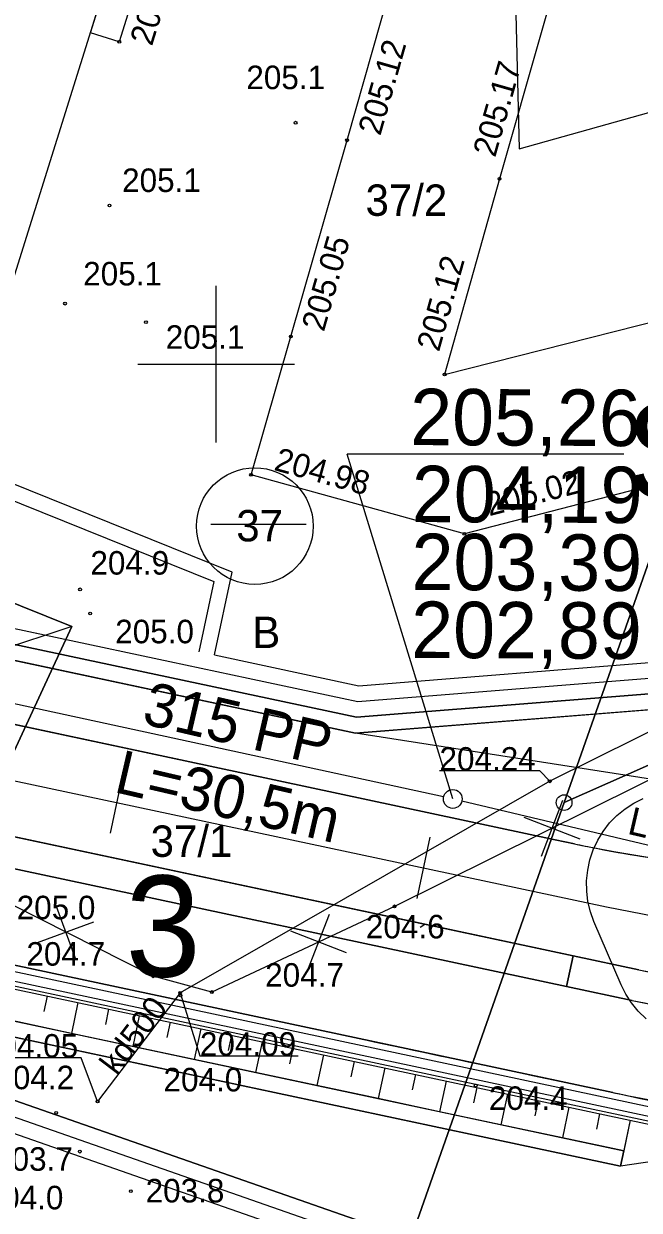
# Model space of a CAD drawing. Extents: x 6512606 to 6513006, y 6022524 to 6022728.
# Drawn here: x 6512793.86 to 6512813.48, y 6022573.02 to 6022610.86 of the extents above; entities that cross this region are included whole.
import ezdxf

# ---------------------------------------------------------------- set-up
doc = ezdxf.new("R2010")
doc.units = 0
for name, color, linetype in [('20', 7, 'Continuous'), ('202-punkt graniczny', 7, 'Continuous'), ('210-oznaczenie konturu użytku gruntowego', 7, 'Continuous'), ('211-numer działki ewidencyjnej', 7, 'Continuous'), ('216-obręb ewidencyjny', 7, 'Continuous'), ('217-kontur klasyfikacyjny', 7, 'Continuous'), ('218-kontur użytku gruntowego', 7, 'Continuous'), ('219-działka ewidencyjna', 7, 'Continuous'), ('3', 7, 'Continuous'), ('312-budynek ewidencyjny', 7, 'Continuous'), ('4', 7, 'Continuous'), ('6', 7, 'Continuous'), ('chodnik', 7, 'Continuous'), ('Default', 7, 'Continuous'), ('E_OSW_KABLE', 7, 'Continuous'), ('kolor_kostka_bet', 7, 'Continuous'), ('kolor_sc_rowerowa', 7, 'Continuous'), ('kolor_skarpa umocniona', 7, 'Continuous'), ('Level 47', 7, 'Continuous'), ('Level 60', 7, 'Continuous'), ('maxp_bariera_ochronna', 7, 'Continuous'), ('maxp_inst_energ', 7, 'Continuous'), ('maxp_inst_wodociągowa', 7, 'Continuous'), ('maxp_kan_deszczowa', 7, 'Continuous'), ('maxp_krawężnik', 7, 'Continuous'), ('maxp_likwidacje', 7, 'Continuous'), ('maxp_obrzeże', 7, 'Continuous'), ('maxp_opornik', 7, 'Continuous'), ('maxp_os', 7, 'Continuous'), ('maxp_ramka_2', 7, 'Continuous'), ('maxp_skarpa', 7, 'Continuous'), ('Obszar opracowania', 7, 'Continuous'), ('obszar utwardzony', 7, 'Continuous'), ('ogrodzenie', 7, 'Continuous'), ('ogrodzenie trwałe', 7, 'Continuous'), ('pikieta naturalna', 7, 'Continuous'), ('pikieta naturalna-Atr2', 7, 'Continuous'), ('pikieta sztuczna', 7, 'Continuous'), ('pikieta sztuczna-Atr2', 7, 'Continuous'), ('przewód kanalizacyjny', 7, 'Continuous'), ('przewód kanalizacyjny-Atr1', 7, 'Continuous'), ('punkt wysokościowy naturalny', 7, 'Continuous'), ('punkt wysokościowy naturalny-Atr2', 7, 'Continuous'), ('rzedna', 7, 'Continuous'), ('rzedna-Atr2', 7, 'Continuous'), ('urządzenie techniczne projektowane lub w budowie (sieć kanalizacyjna) - powierzchnia - ob. projektowany', 7, 'Continuous')]:
    doc.layers.add(name, color=color, linetype=linetype)

# ---------------------------------------------------------------- blocks, each defined once
blk = doc.blocks.new('202')
at = {"layer": 'Default'}
blk.add_circle((0, 0), 2.5, dxfattribs=at)
blk = doc.blocks.new('PW01')
at = {"layer": 'Default'}
blk.add_circle((0, 0), 0.45, dxfattribs=at)

msp = doc.modelspace()

# ---------------------------------------------------------------- linework, layer by layer
for p, q in [((6512749.181, 6022600.515), (6512804.476, 6022588.74)), ((6512804.476, 6022588.74), (6512820.033, 6022589.983))]:
    msp.add_line(p, q)
at = {"layer": '20'}
for p in [(6512812.988, 6022597.133), (6512807.54, 6022586.135)]:
    msp.add_line(p, (6512804.179, 6022597.133), dxfattribs=at)
at = {"layer": '216-obręb ewidencyjny'}
for points in [[(6512728.286, 6022540.131), (6512737.69, 6022552.74), (6512751.08, 6022569.37), (6512775.81, 6022564.08), (6512780.7, 6022581.02), (6512806.2, 6022572.11), (6512806.62, 6022563.51), (6512811.41, 6022558.95), (6512818.47, 6022559.72), (6512828.23, 6022562.62), (6512858.85, 6022571.74), (6512855.78, 6022583.95), (6512853.17, 6022604.51), (6512852.25, 6022608.25), (6512838.47, 6022634.29)], [(6512824.714, 6022553.406), (6512818.47, 6022559.72), (6512811.41, 6022558.95), (6512806.62, 6022563.51), (6512806.2, 6022572.11), (6512780.7, 6022581.02), (6512775.81, 6022564.08), (6512751.08, 6022569.37)]]:
    msp.add_lwpolyline(points, dxfattribs=at)
at = {"layer": '217-kontur klasyfikacyjny'}
for points in [[(6512819.44, 6022609.78), (6512811.09, 6022586.02)], [(6512811.09, 6022586.02), (6512848.55, 6022602.62)], [(6512848.55, 6022602.62), (6512811.09, 6022586.02)], [(6512811.09, 6022586.02), (6512806.2, 6022572.11)]]:
    msp.add_lwpolyline(points, dxfattribs=at)
at = {"layer": '218-kontur użytku gruntowego'}
for points in [[(6512819.44, 6022609.78), (6512811.09, 6022586.02)], [(6512811.09, 6022586.02), (6512819.44, 6022609.78)], [(6512811.09, 6022586.02), (6512848.55, 6022602.62)], [(6512848.55, 6022602.62), (6512811.09, 6022586.02)], [(6512806.2, 6022572.11), (6512811.09, 6022586.02)], [(6512811.09, 6022586.02), (6512806.2, 6022572.11)], [(6512780.7, 6022581.02), (6512806.2, 6022572.11)], [(6512806.2, 6022572.11), (6512780.7, 6022581.02)]]:
    msp.add_lwpolyline(points, dxfattribs=at)
at = {"layer": '219-działka ewidencyjna'}
for points in [[(6512819.44, 6022609.78), (6512811.09, 6022586.02)], [(6512811.09, 6022586.02), (6512848.55, 6022602.62)], [(6512811.09, 6022586.02), (6512806.2, 6022572.11)], [(6512780.7, 6022581.02), (6512806.2, 6022572.11)]]:
    msp.add_lwpolyline(points, dxfattribs=at)
at = {"layer": '3'}
msp.add_line((6512799.832, 6022594.898), (6512802.871, 6022594.898), dxfattribs=at)
at = {"layer": '312-budynek ewidencyjny'}
for points in [[(6512794.05, 6022622.97), (6512792.55, 6022618.27), (6512791.71, 6022615.65), (6512788.72, 6022605.79), (6512788.17, 6022604.09), (6512788.43, 6022604.01), (6512793.48, 6022602.52), (6512799.35, 6022621.32)], [(6512783.96, 6022587.85), (6512786.39, 6022595.26), (6512795.4, 6022591.63), (6512791.7, 6022583.66)]]:
    msp.add_lwpolyline(points, close=True, dxfattribs=at)
at = {"layer": '4'}
for points in [[(6512819.44, 6022609.78), (6512811.09, 6022586.02)], [(6512811.09, 6022586.02), (6512848.55, 6022602.62)], [(6512811.09, 6022586.02), (6512806.2, 6022572.11)], [(6512780.7, 6022581.02), (6512806.2, 6022572.11)]]:
    msp.add_lwpolyline(points, dxfattribs=at)
at = {"layer": '6'}
msp.add_circle((6512801.233, 6022594.837), 1.859, dxfattribs=at)
at = {"layer": 'chodnik'}
msp.add_lwpolyline([(6512795.99, 6022610.57), (6512799.35, 6022621.32), (6512803.99, 6022636.18), (6512812.81, 6022633.6), (6512812.08, 6022631.12), (6512811.87, 6022630.4), (6512810.85, 6022630.66), (6512810.76, 6022630.26), (6512803.86, 6022632.53), (6512801.71, 6022625.65), (6512801.45, 6022624.81), (6512799.88, 6022619.78), (6512799.6, 6022618.92), (6512796.91, 6022610.28)], close=True, dxfattribs=at)
at = {"layer": 'Default'}
for p, q in [((6512800, 6022597.5), (6512800, 6022602.5)), ((6512800, 6022597.5), (6512800, 6022602.5)), ((6512797.5, 6022600), (6512800, 6022600)), ((6512800, 6022600), (6512802.5, 6022600))]:
    msp.add_line(p, q, dxfattribs=at)
at = {"layer": 'E_OSW_KABLE'}
msp.add_lwpolyline([(6512791.895, 6022580.179), (6512792.146, 6022580.477), (6512819.749, 6022574.599), (6512820.082, 6022574.17)], dxfattribs=at)
at = {"layer": 'kolor_kostka_bet'}
for p, q in [((6512804.476, 6022588.74), (6512749.181, 6022600.515)), ((6512748.908, 6022600.062), (6512804.444, 6022588.236)), ((6512804.444, 6022588.236), (6512748.908, 6022600.062)), ((6512810.802, 6022584.837), (6512749.708, 6022597.847)), ((6512749.708, 6022597.847), (6512810.802, 6022584.837)), ((6512806.649, 6022582.142), (6512751.029, 6022593.987)), ((6512747.886, 6022593.634), (6512811.17, 6022580.157)), ((6512812.638, 6022576.778), (6512745.389, 6022591.098)), ((6512820.033, 6022589.983), (6512804.476, 6022588.74)), ((6512818.652, 6022589.371), (6512804.444, 6022588.236)), ((6512811.419, 6022584.705), (6512810.802, 6022584.837)), ((6512810.802, 6022584.837), (6512811.419, 6022584.705)), ((6512806.649, 6022582.142), (6512813.47, 6022580.69)), ((6512811.378, 6022581.136), (6512806.649, 6022582.142)), ((6512811.17, 6022580.157), (6512811.378, 6022581.136)), ((6512811.378, 6022581.136), (6512811.17, 6022580.157)), ((6512813.47, 6022580.69), (6512811.378, 6022581.136)), ((6512811.17, 6022580.157), (6512813.262, 6022579.712))]:
    msp.add_line(p, q, dxfattribs=at)
for points in [[(6512751.029, 6022593.987), (6512751.029, 6022593.987), (6512806.649, 6022582.142)], [(6512804.444, 6022588.236), (6512818.652, 6022589.371), (6512820.033, 6022589.983)], [(6512773.05, 6022582.65), (6512780.7, 6022581.02), (6512806.2, 6022572.11), (6512806.62, 6022563.51), (6512855.78, 6022583.95)], [(6512773.05, 6022582.65), (6512780.7, 6022581.02), (6512806.2, 6022572.11), (6512806.62, 6022563.51), (6512855.78, 6022583.95)]]:
    msp.add_lwpolyline(points, dxfattribs=at)
for centre, radius, start, end in [((6512819.75, 6022623.828), 40, 257.9783, 263.418), ((6512819.75, 6022623.828), 40, 257.9783, 258.9864), ((6512819.75, 6022623.828), 40, 258.9864, 263.418), ((6512821.802, 6022619.813), 40, 257.9783, 293.3967), ((6512821.802, 6022619.813), 40, 257.9783, 293.3967), ((6512821.802, 6022619.813), 41, 257.9783, 293.3967), ((6512821.802, 6022619.813), 44, 257.9787, 262.7977)]:
    msp.add_arc(centre, radius, start, end, dxfattribs=at)
at = {"layer": 'kolor_sc_rowerowa'}
for p, q in [((6512811.17, 6022580.157), (6512747.886, 6022593.634)), ((6512745.389, 6022591.098), (6512812.638, 6022576.778)), ((6512813.262, 6022579.712), (6512811.17, 6022580.157))]:
    msp.add_line(p, q, dxfattribs=at)
for radius, start, end in [(41, 257.9783, 293.397), (44, 257.9787, 262.7977)]:
    msp.add_arc((6512821.802, 6022619.813), radius, start, end, dxfattribs=at)
at = {"layer": 'kolor_skarpa umocniona'}
for p, q in [((6512795.384, 6022578.662), (6512793.428, 6022579.079)), ((6512803.209, 6022576.996), (6512801.253, 6022577.413)), ((6512809.077, 6022575.746), (6512807.121, 6022576.163)), ((6512812.885, 6022574.424), (6512812.99, 6022574.913))]:
    msp.add_line(p, q, dxfattribs=at)
for points in [[(6512762.13, 6022585.744), (6512762.026, 6022585.255), (6512812.885, 6022574.424)], [(6512762.026, 6022585.255), (6512762.13, 6022585.744), (6512812.99, 6022574.913), (6512812.885, 6022574.424), (6512762.119, 6022585.235)], [(6512801.253, 6022577.413), (6512799.297, 6022577.829), (6512797.34, 6022578.246), (6512795.384, 6022578.662)], [(6512807.121, 6022576.163), (6512805.165, 6022576.58), (6512803.209, 6022576.996)], [(6512812.99, 6022574.913), (6512811.033, 6022575.33), (6512809.077, 6022575.746)]]:
    msp.add_lwpolyline(points, dxfattribs=at)
at = {"layer": 'Level 60'}
for points in [[(6512797.031, 6022587.002), (6512796.615, 6022585.046)], [(6512806.812, 6022584.92), (6512806.395, 6022582.963)]]:
    msp.add_lwpolyline(points, dxfattribs=at)
at = {"layer": 'maxp_bariera_ochronna'}
msp.add_line((6512753.108, 6022588.943), (6512815.82, 6022575.589), dxfattribs=at)
at = {"layer": 'maxp_inst_energ'}
msp.add_line((6512747.273, 6022590.493), (6512828.214, 6022573.256), dxfattribs=at)
at = {"layer": 'maxp_kan_deszczowa'}
for p, q in [((6512807.246, 6022586.199), (6512792.155, 6022589.473)), ((6512818.017, 6022583.64), (6512807.831, 6022586.066))]:
    msp.add_line(p, q, dxfattribs=at)
for points in [[(6512832.721, 6022588.268), (6512829.602, 6022587.385), (6512826.574, 6022586.776), (6512818.13, 6022586.097), (6512804.444, 6022588.236), (6512787.447, 6022591.855)], [(6512793.287, 6022580.898), (6512798.168, 6022579.859), (6512803.907, 6022578.637), (6512803.907, 6022578.637), (6512804.075, 6022578.601), (6512804.584, 6022578.493), (6512805.036, 6022578.396), (6512805.595, 6022578.277), (6512805.969, 6022578.198), (6512806.285, 6022578.13), (6512806.609, 6022578.061), (6512806.796, 6022578.021), (6512807.131, 6022577.95), (6512807.524, 6022577.867), (6512808.035, 6022577.758), (6512808.459, 6022577.667), (6512808.976, 6022577.557), (6512809.568, 6022577.431), (6512810.076, 6022577.323), (6512812.623, 6022576.781), (6512812.638, 6022576.778), (6512812.672, 6022576.767), (6512812.957, 6022576.709), (6512813.474, 6022576.599), (6512813.947, 6022576.499)]]:
    msp.add_lwpolyline(points, dxfattribs=at)
msp.add_circle((6512807.54, 6022586.135), 0.3, dxfattribs=at)
at = {"layer": 'maxp_krawężnik'}
for p, q in [((6512749.708, 6022597.847), (6512811.419, 6022584.705)), ((6512751.029, 6022593.987), (6512811.378, 6022581.136)), ((6512811.378, 6022581.136), (6512813.47, 6022580.69))]:
    msp.add_line(p, q, dxfattribs=at)
for centre, start, end in [((6512819.75, 6022623.828), 257.9783, 258.9864), ((6512819.75, 6022623.828), 258.9864, 266.9005), ((6512821.802, 6022619.813), 257.9783, 262.7977)]:
    msp.add_arc(centre, 40, start, end, dxfattribs=at)
at = {"layer": 'maxp_likwidacje'}
for p, q in [((6512795.4, 6022591.63), (6512783.96, 6022587.85)), ((6512810.363, 6022584.311), (6512811.05, 6022586.093)), ((6512811.597, 6022584.858), (6512809.816, 6022585.546)), ((6512795.533, 6022580.994), (6512794.877, 6022582.787)), ((6512794.308, 6022581.562), (6512796.101, 6022582.219)), ((6512802.92, 6022580.683), (6512803.608, 6022582.465)), ((6512804.155, 6022581.23), (6512802.373, 6022581.918))]:
    msp.add_line(p, q, dxfattribs=at)
msp.add_lwpolyline([(6512795.4, 6022591.63), (6512786.39, 6022595.26), (6512783.96, 6022587.85), (6512791.7, 6022583.66)], close=True, dxfattribs=at)
at = {"layer": 'maxp_obrzeże'}
for p, q in [((6512747.886, 6022593.634), (6512811.17, 6022580.157)), ((6512745.389, 6022591.098), (6512812.638, 6022576.778)), ((6512811.17, 6022580.157), (6512813.262, 6022579.712))]:
    msp.add_line(p, q, dxfattribs=at)
for radius, start in [(41, 257.9783), (44, 257.9787)]:
    msp.add_arc((6512821.802, 6022619.813), radius, start, 262.7977, dxfattribs=at)
at = {"layer": 'maxp_opornik'}
msp.add_line((6512806.505, 6022582.049), (6512806.649, 6022582.142), dxfattribs=at)
at = {"layer": 'maxp_os'}
msp.add_line((6512747.611, 6022596.504), (6512812.444, 6022582.698), dxfattribs=at)
msp.add_arc((6512820.776, 6022621.82), 40, 257.9783, 293.397, dxfattribs=at)
at = {"layer": 'maxp_ramka_2'}
for p, q in [((6512749.285, 6022601.004), (6512804.509, 6022589.244)), ((6512804.542, 6022589.748), (6512819.784, 6022590.966)), ((6512799.94, 6022590.728), (6512804.542, 6022589.748)), ((6512804.509, 6022589.244), (6512819.908, 6022590.475))]:
    msp.add_line(p, q, dxfattribs=at)
for points in [[(6512799.94, 6022590.728), (6512800.503, 6022593.371), (6512786.88, 6022598.864)], [(6512786.263, 6022598.573), (6512799.926, 6022593.065), (6512799.451, 6022590.832)], [(6512780.565, 6022580.538), (6512805.717, 6022571.749), (6512806.155, 6022562.774)], [(6512780.43, 6022580.055), (6512805.234, 6022571.388), (6512805.691, 6022562.037)]]:
    msp.add_lwpolyline(points, dxfattribs=at)
at = {"layer": 'maxp_skarpa'}
for p, q in [((6512753.056, 6022588.699), (6512817.11, 6022575.058)), ((6512762.13, 6022585.744), (6512812.99, 6022574.913)), ((6512794.615, 6022579.849), (6512794.51, 6022579.36)), ((6512795.593, 6022579.641), (6512795.384, 6022578.662)), ((6512796.571, 6022579.432), (6512796.467, 6022578.943)), ((6512797.549, 6022579.224), (6512797.34, 6022578.246)), ((6512798.527, 6022579.016), (6512798.423, 6022578.527)), ((6512799.505, 6022578.807), (6512799.297, 6022577.829)), ((6512800.483, 6022578.599), (6512800.379, 6022578.11)), ((6512801.461, 6022578.391), (6512801.253, 6022577.413)), ((6512802.439, 6022578.183), (6512802.335, 6022577.694)), ((6512803.417, 6022577.974), (6512803.209, 6022576.996)), ((6512804.395, 6022577.766), (6512804.291, 6022577.277)), ((6512805.373, 6022577.558), (6512805.165, 6022576.58)), ((6512806.351, 6022577.349), (6512806.247, 6022576.86)), ((6512807.329, 6022577.141), (6512807.121, 6022576.163)), ((6512808.308, 6022576.933), (6512808.203, 6022576.444)), ((6512809.286, 6022576.725), (6512809.077, 6022575.746)), ((6512810.264, 6022576.516), (6512810.16, 6022576.027)), ((6512811.242, 6022576.308), (6512811.033, 6022575.33)), ((6512812.22, 6022576.1), (6512812.116, 6022575.611)), ((6512813.198, 6022575.891), (6512812.885, 6022574.424)), ((6512813.198, 6022575.891), (6512812.99, 6022574.913)), ((6512817.11, 6022575.058), (6512812.885, 6022574.424))]:
    msp.add_line(p, q, dxfattribs=at)
at = {"layer": 'Obszar opracowania'}
msp.add_lwpolyline([(6512710.98, 6022693.84), (6512748.35, 6022694.16), (6512798.11, 6022695.25), (6512807.47, 6022695.46), (6512809.66, 6022606.87), (6512863.71, 6022622.03), (6512875.13, 6022581.36), (6512755.22, 6022535.25), (6512691.61, 6022568.03), (6512709.16, 6022605.16)], close=True, dxfattribs=at)
at = {"layer": 'obszar utwardzony'}
msp.add_lwpolyline([(6512812.81, 6022633.6), (6512816.07, 6022632.65), (6512815.94, 6022630.05), (6512811.75, 6022615.46), (6512809.03, 6022605.91), (6512807.28, 6022599.67), (6512817.34, 6022602.22), (6512825.55, 6022604.37), (6512836.54, 6022607.78), (6512838.38, 6022602.97), (6512827.08, 6022599.6), (6512818.35, 6022597.29), (6512807.91, 6022594.59), (6512801.11, 6022596.47), (6512802.38, 6022600.88), (6512804.17, 6022607.14), (6512806.87, 6022616.66), (6512807.12, 6022617.53), (6512808.57, 6022622.5), (6512808.8, 6022623.37), (6512810.76, 6022630.26), (6512810.85, 6022630.66), (6512811.87, 6022630.4), (6512812.08, 6022631.12)], close=True, dxfattribs=at)
at = {"layer": 'ogrodzenie'}
msp.add_line((6512748.908, 6022600.062), (6512804.444, 6022588.236), dxfattribs=at)
msp.add_lwpolyline([(6512804.444, 6022588.236), (6512818.652, 6022589.371), (6512826.343, 6022592.779)], dxfattribs=at)
at = {"layer": 'ogrodzenie trwałe'}
for points in [[(6512839.9, 6022598.76), (6512827.97, 6022593.56), (6512815.03, 6022587.35), (6512805.68, 6022582.71), (6512799.86, 6022579.98), (6512797.99, 6022580.48)], [(6512797.99, 6022580.48), (6512791.7, 6022583.66)]]:
    msp.add_lwpolyline(points, dxfattribs=at)
at = {"layer": 'przewód kanalizacyjny'}
for points in [[(6512821.92, 6022592.3), (6512810.63, 6022586.7), (6512798.85, 6022579.95)], [(6512798.85, 6022579.95), (6512796.22, 6022576.49)]]:
    msp.add_lwpolyline(points, dxfattribs=at)
at = {"layer": 'rzedna-Atr2'}
for points in [[(6512810.63, 6022586.7), (6512810.32, 6022587.03), (6512807.116, 6022587.03)], [(6512798.85, 6022579.95), (6512799.48, 6022577.94), (6512802.615, 6022577.94)], [(6512796.22, 6022576.49), (6512795.7, 6022577.88), (6512792.533, 6022577.88)]]:
    msp.add_lwpolyline(points, dxfattribs=at)
at = {"layer": 'urządzenie techniczne projektowane lub w budowie (sieć kanalizacyjna) - powierzchnia - ob. projektowany'}
msp.add_lwpolyline([(6512813.7, 6022579.13), (6512813.45, 6022579.37), (6512813.24, 6022579.63), (6512813.06, 6022579.91), (6512812.91, 6022580.21), (6512812.04, 6022582.23), (6512811.93, 6022582.54), (6512811.85, 6022582.87), (6512811.81, 6022583.2), (6512811.8, 6022583.53), (6512811.84, 6022583.87), (6512811.91, 6022584.2), (6512812.02, 6022584.51), (6512812.16, 6022584.82), (6512812.33, 6022585.1), (6512812.54, 6022585.37), (6512812.77, 6022585.61), (6512813.03, 6022585.82), (6512813.31, 6022586), (6512813.61, 6022586.15)], dxfattribs=at)

# ---------------------------------------------------------------- block references
at = {"layer": '202-punkt graniczny', "xscale": 0.1, "yscale": 0.10000000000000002}
msp.add_blockref('202', (6512811.09, 6022586.02), dxfattribs=at)
at = {"layer": 'pikieta naturalna', "xscale": 0.1, "yscale": 0.10000000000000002}
for p in [(6512796.6, 6022605.06), (6512797.76, 6022601.34), (6512795.66, 6022592.82), (6512805.68, 6022582.71), (6512797.99, 6022580.48), (6512799.86, 6022579.98), (6512798.86, 6022579.87), (6512808.27, 6022577), (6512794.9, 6022576.13), (6512795.65, 6022574.89), (6512797.28, 6022573.63)]:
    msp.add_blockref('PW01', p, dxfattribs=at)
at = {"layer": 'pikieta sztuczna', "xscale": 0.1, "yscale": 0.10000000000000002}
for p in [(6512796.91, 6022610.28), (6512804.17, 6022607.14), (6512809.03, 6022605.91), (6512802.38, 6022600.88), (6512807.28, 6022599.67), (6512801.11, 6022596.47), (6512807.91, 6022594.59)]:
    msp.add_blockref('PW01', p, dxfattribs=at)
at = {"layer": 'punkt wysokościowy naturalny', "xscale": 0.1, "yscale": 0.10000000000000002}
for p in [(6512802.53, 6022607.7), (6512795.18, 6022601.93), (6512795.98, 6022592.05)]:
    msp.add_blockref('PW01', p, dxfattribs=at)
at = {"layer": 'rzedna', "xscale": 0.1, "yscale": 0.10000000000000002}
for p in [(6512810.63, 6022586.7), (6512798.85, 6022579.95), (6512796.22, 6022576.49)]:
    msp.add_blockref('PW01', p, dxfattribs=at)

# ---------------------------------------------------------------- texts
at = {"layer": '210-oznaczenie konturu użytku gruntowego'}
msp.add_text('B', height=1, dxfattribs=at).set_placement((6512801.15, 6022590.95))
at = {"layer": '211-numer działki ewidencyjnej'}
for s, p in [('37/2', (6512804.76, 6022604.73)), ('37', (6512800.64, 6022594.35)), ('37/1', (6512797.91, 6022584.29))]:
    msp.add_text(s, height=1, dxfattribs=at).set_placement(p)
at = {"layer": '4'}
msp.add_text('37', height=1, dxfattribs=at).set_placement((6512800.64, 6022594.35))
at = {"layer": 'Default'}
msp.add_text('3', height=3.223, rotation=0.1833, dxfattribs=at).set_placement((6512797.113, 6022580.464))
at = {"layer": 'Level 47'}
for s, height, rotation, p in [('205,26', 1.7971, 359.7281, (6512806.179, 6022597.421)), ('204,19', 1.7971, 359.7281, (6512806.232, 6022594.966)), ('203,39', 1.7971, 359.7281, (6512806.222, 6022592.801)), ('202,89', 1.7971, 359.7281, (6512806.211, 6022590.636)), ('315 PP', 1.3824, 346.919, (6512797.59, 6022588.545)), ('L=30,5m', 1.3824, 346.919, (6512796.701, 6022586.365)), ('L=10,8m', 0.8847, 346.919, (6512813.074, 6022585.031))]:
    msp.add_text(s, height=height, rotation=rotation, dxfattribs=at).set_placement(p)
at = {"layer": 'maxp_inst_wodociągowa'}
msp.add_text('S4', height=3.0671, rotation=0.5777, dxfattribs=at).set_placement((6512813.073, 6022595.694))
at = {"layer": 'pikieta naturalna-Atr2'}
for s, p in [('205.1', (6512797, 6022605.49)), ('205.1', (6512798.39, 6022600.49)), ('204.9', (6512795.99, 6022593.29)), ('205.0', (6512793.64, 6022582.3)), ('204.6', (6512804.77, 6022581.69)), ('204.7', (6512793.95, 6022580.82)), ('204.7', (6512801.56, 6022580.15)), ('204.2', (6512792.96, 6022576.88)), ('204.0', (6512798.32, 6022576.81)), ('204.4', (6512808.69, 6022576.22)), ('203.7', (6512792.92, 6022574.28)), ('203.8', (6512797.75, 6022573.27)), ('204.0', (6512792.62, 6022573.05))]:
    msp.add_text(s, height=0.75, dxfattribs=at).set_placement(p)
at = {"layer": 'pikieta sztuczna-Atr2'}
for s, rotation, p in [('205.34', 72.706, (6512797.95, 6022610.12)), ('205.12', 74.166, (6512805.23, 6022607.26)), ('205.17', 74.102, (6512808.89, 6022606.57)), ('205.05', 74.043, (6512803.43, 6022601.01)), ('205.12', 74.334, (6512807.1, 6022600.37)), ('204.98', 344.545, (6512801.81, 6022596.63)), ('205.02', 14.5, (6512808.7, 6022595.15))]:
    msp.add_text(s, height=0.75, rotation=rotation, dxfattribs=at).set_placement(p)
at = {"layer": 'przewód kanalizacyjny-Atr1'}
msp.add_text('kd500', height=0.75, rotation=52.761, dxfattribs=at).set_placement((6512796.83, 6022577.29))
at = {"layer": 'punkt wysokościowy naturalny-Atr2'}
for s, p in [('205.1', (6512800.96, 6022608.77)), ('205.1', (6512795.76, 6022602.51)), ('205.0', (6512796.78, 6022591.1))]:
    msp.add_text(s, height=0.75, dxfattribs=at).set_placement(p)
at = {"layer": 'rzedna-Atr2'}
for s, p in [('204.24', (6512807.116, 6022587.038)), ('204.05', (6512792.533, 6022577.888)), ('204.09', (6512799.48, 6022577.948))]:
    msp.add_text(s, height=0.75, dxfattribs=at).set_placement(p)

doc.saveas('drawing.dxf')
